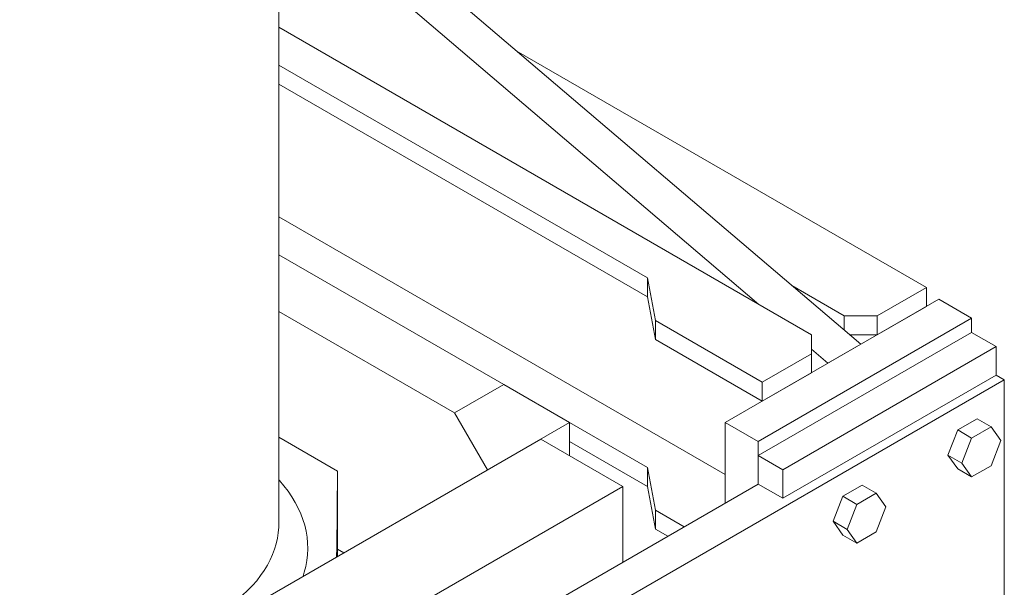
# Model space of a CAD drawing. Header units: millimetres. Extents: x 525 to 29324, y 175 to 20618.
# Tile 487 of 588: x 27548 to 28396, y 11902 to 12391. Entities that reach past the tile are written whole.
import ezdxf

# ---------------------------------------------------------------- set-up
doc = ezdxf.new("R2010")
doc.units = ezdxf.units.MM
doc.linetypes.add('SLD-Continua', pattern=[0])

msp = doc.modelspace()

# ---------------------------------------------------------------- linework, layer by layer
at = {"color": 7, "linetype": 'SLD-Continua', "lineweight": 18, "ltscale": 35}
for p, q in [((27770.87, 11956.49), (27770.87, 13686.45)), ((27846.07, 12474.9), (28272.37, 12111.64)), ((27817.79, 12458.58), (28184.69, 12145.93)), ((27770.87, 12384.77), (28229.95, 12119.81)), ((27975.51, 12364.6), (28328.94, 12160.62)), ((28088.52, 12168.79), (27770.87, 12352.12)), ((28088.52, 12152.45), (27770.87, 12335.78)), ((27770.87, 12221.44), (28155.7, 11999.34)), ((27964.78, 12076.92), (27770.87, 12188.83)), ((28095.6, 12132.06), (28088.52, 12168.79)), ((28088.52, 12152.45), (28088.52, 12168.79)), ((28258.23, 12136.14), (28212.98, 12162.26)), ((28328.94, 12160.62), (28286.51, 12136.14)), ((28328.94, 12144.29), (28328.94, 12160.62)), ((28095.6, 12115.72), (28088.52, 12152.45)), ((28155.7, 12044.31), (28339.55, 12150.41)), ((28328.94, 12144.29), (28286.51, 12119.8)), ((28339.55, 12150.41), (28367.83, 12134.09)), ((27922.35, 12052.44), (27770.87, 12139.86)), ((28183.98, 12027.98), (28367.83, 12134.09)), ((28258.23, 12123.69), (28258.23, 12136.14)), ((28286.51, 12136.14), (28258.23, 12136.14)), ((28286.51, 12119.8), (28286.51, 12136.14)), ((28367.83, 12134.09), (28367.83, 12121.84)), ((28187.52, 12079), (28095.6, 12132.06)), ((28095.6, 12115.72), (28095.6, 12132.06)), ((28183.98, 12015.73), (28367.83, 12121.84)), ((28229.95, 12119.81), (28229.95, 12103.49)), ((28286.51, 12119.8), (28262.79, 12119.8)), ((28367.83, 12121.84), (28389.05, 12109.6)), ((28187.52, 12062.67), (28095.6, 12115.72)), ((28205.2, 12003.49), (28389.05, 12109.6)), ((28244.09, 12095.32), (28272.37, 12111.64)), ((28389.05, 12109.6), (28389.05, 12085.1)), ((28229.95, 12103.49), (28187.52, 12079)), ((28229.95, 12107.37), (28244.09, 12095.32)), ((28229.95, 12087.16), (28229.95, 12103.49)), ((28229.95, 12087.16), (28187.52, 12062.67)), ((28205.2, 11978.99), (28389.05, 12085.1)), ((28396.12, 12081.02), (28389.05, 12085.1)), ((28396.12, 12081.02), (27547.59, 11591.29)), ((27922.35, 12052.44), (27964.78, 12076.92)), ((28021.35, 12044.26), (27964.78, 12076.92)), ((28187.52, 12062.67), (28187.52, 12079)), ((28396.12, 11680.86), (28396.12, 12081.02)), ((27950.64, 12003.45), (27922.35, 12052.44)), ((28021.35, 12044.26), (27950.64, 12003.45)), ((28021.35, 12015.69), (28021.35, 12044.26)), ((28088.52, 12005.46), (28021.35, 12044.23)), ((28155.7, 12044.31), (28183.98, 12027.98)), ((28155.7, 11974.91), (28155.7, 12044.31)), ((28372.67, 12047.47), (28355.93, 12037.81)), ((28372.67, 12047.47), (28384.69, 12040.54)), ((28355.93, 12037.81), (28347.56, 12016.24)), ((28355.93, 12037.81), (28367.95, 12030.88)), ((28384.69, 12040.54), (28367.95, 12030.88)), ((28393.06, 12028.62), (28384.69, 12040.54)), ((27590.07, 11795.34), (27996.6, 12029.97)), ((27821.59, 12002.39), (27770.87, 12031.66)), ((28067.31, 11989.16), (27996.6, 12029.97)), ((28088.52, 11989.12), (28021.35, 12027.89)), ((28183.98, 11991.23), (28183.98, 12027.98)), ((28367.95, 12030.88), (28359.58, 12009.3)), ((28384.69, 12007.05), (28393.06, 12028.62)), ((28183.98, 12015.73), (28205.2, 12003.49)), ((28183.98, 11991.23), (28183.98, 12015.73)), ((28347.56, 12016.24), (28359.58, 12009.3)), ((28347.56, 12016.24), (28355.93, 12004.33)), ((28359.58, 12009.3), (28367.95, 11997.39)), ((28367.95, 11997.39), (28384.69, 12007.05)), ((27820.87, 11935.19), (27821.59, 12002.39)), ((27821.59, 11928.97), (27821.59, 12002.39)), ((28095.6, 11968.73), (28088.52, 12005.46)), ((28088.52, 11989.12), (28088.52, 12005.46)), ((28205.2, 12003.49), (28205.2, 11978.99)), ((28355.93, 12004.33), (28367.95, 11997.39)), ((28183.98, 11991.23), (27724.36, 11725.97)), ((28205.2, 11978.99), (28183.98, 11991.23)), ((28273.67, 11990.34), (28256.93, 11980.68)), ((28273.67, 11990.34), (28285.69, 11983.4)), ((27678.45, 11764.73), (28067.31, 11989.16)), ((28067.31, 11989.16), (28067.31, 11923.9)), ((28095.6, 11952.4), (28088.52, 11989.12)), ((28285.69, 11983.4), (28268.95, 11973.74)), ((28294.06, 11971.49), (28285.69, 11983.4)), ((28256.93, 11980.68), (28248.56, 11959.11)), ((28256.93, 11980.68), (28268.95, 11973.74)), ((28268.95, 11973.74), (28260.58, 11952.17)), ((28120.29, 11954.47), (28095.6, 11968.73)), ((28095.6, 11952.4), (28095.6, 11968.73)), ((28285.69, 11949.92), (28294.06, 11971.49)), ((28248.56, 11959.11), (28260.58, 11952.17)), ((28248.56, 11959.11), (28256.93, 11947.2)), ((28106.14, 11946.31), (28095.6, 11952.4)), ((28260.58, 11952.17), (28268.95, 11940.26)), ((28268.95, 11940.26), (28285.69, 11949.92)), ((28256.93, 11947.2), (28268.95, 11940.26)), ((27820.87, 11928.55), (27820.87, 11935.19)), ((27821.59, 11935.01), (27826.83, 11931.99)), ((27826.83, 11931.99), (27821.59, 11935.01))]:
    msp.add_line(p, q, dxfattribs=at)
at = {"color": 7, "linetype": 'SLD-Continua', "lineweight": 18, "ltscale": 35, "flags": 128}
for points in [[(27770.87, 11994.86), (27771.49, 11994.17), (27775.36, 11989.6), (27778.91, 11984.95), (27782.14, 11980.23), (27785.04, 11975.43), (27787.6, 11970.57), (27789.82, 11965.65), (27791.7, 11960.69), (27793.23, 11955.68), (27794.42, 11950.65), (27795.25, 11945.59), (27795.74, 11940.52), (27795.87, 11935.44), (27795.65, 11930.36), (27795.08, 11925.29), (27794.15, 11920.23), (27792.88, 11915.2), (27791.81, 11911.78)], [(27713.76, 11876.91), (27719.49, 11880.36), (27724.96, 11883.94), (27730.16, 11887.66), (27735.08, 11891.5), (27739.71, 11895.46), (27744.05, 11899.53), (27748.09, 11903.7), (27751.82, 11907.96), (27755.23, 11912.32), (27758.31, 11916.75), (27761.07, 11921.25), (27763.5, 11925.82), (27765.58, 11930.45), (27767.32, 11935.12), (27768.72, 11939.83), (27769.78, 11944.56), (27770.48, 11949.32), (27770.83, 11954.1), (27770.87, 11956.49)], [(27820.51, 11928.34), (27820.63, 11929.82), (27820.87, 11935.19)]]:
    msp.add_lwpolyline(points, dxfattribs=at)

doc.saveas('drawing.dxf')
